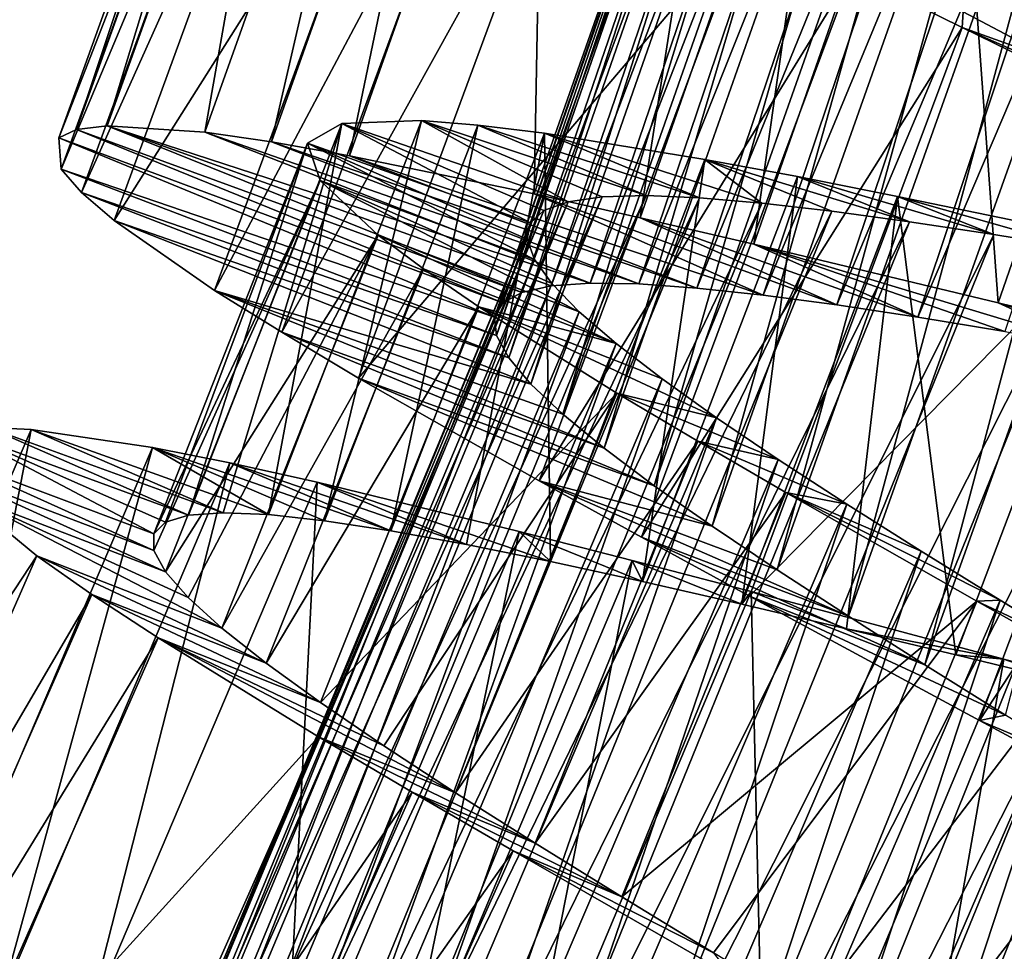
# Model space of a CAD drawing. Header units: millimetres. Extents: x -182 to 217, y -96 to 236.
# Tile 342 of 458: x 145.22 to 150.22, y -46.97 to -42.24. Entities that reach past the tile are written whole.
import ezdxf

# ---------------------------------------------------------------- set-up
doc = ezdxf.new("R2010")
doc.units = ezdxf.units.MM
doc.header["$LTSCALE"] = 52.148148
for name, color, linetype in [('964', 7, 'CONTINUOUS'), ('965', 7, 'CONTINUOUS'), ('966', 7, 'CONTINUOUS'), ('967', 7, 'CONTINUOUS'), ('968', 7, 'CONTINUOUS'), ('983', 7, 'CONTINUOUS'), ('984', 7, 'CONTINUOUS'), ('985', 7, 'CONTINUOUS'), ('986', 7, 'CONTINUOUS'), ('988', 7, 'CONTINUOUS')]:
    doc.layers.add(name, color=color, linetype=linetype)

msp = doc.modelspace()

# ---------------------------------------------------------------- linework, layer by layer
at = {"layer": '964', "color": 7, "linetype": 'CONTINUOUS', "true_color": 0xaaaaaa}
for points in [[(145.0608, -44.3122, 7.7282), (146.0779, -44.7582, 7.2067), (144.9048, -44.3273, 7.0412), (145.0608, -44.3122, 7.7282)], [(146.2531, -44.7456, 7.7946), (146.0779, -44.7582, 7.2067), (145.0608, -44.3122, 7.7282), (146.2531, -44.7456, 7.7946)], [(145.2787, -44.3222, 8.3954), (146.2531, -44.7456, 7.7946), (145.0608, -44.3122, 7.7282), (145.2787, -44.3222, 8.3954)], [(144.9048, -44.3273, 7.0412), (145.9015, -44.8534, 5.9998), (144.7856, -44.4347, 5.6529), (144.9048, -44.3273, 7.0412)], [(145.9602, -44.794, 6.605), (145.9015, -44.8534, 5.9998), (144.9048, -44.3273, 7.0412), (145.9602, -44.794, 6.605)], [(146.0779, -44.7582, 7.2067), (145.9602, -44.794, 6.605), (144.9048, -44.3273, 7.0412), (146.0779, -44.7582, 7.2067)], [(146.4834, -44.7554, 8.3599), (146.2531, -44.7456, 7.7946), (145.2787, -44.3222, 8.3954), (146.4834, -44.7554, 8.3599)], [(145.894, -44.4137, 9.6498), (146.4834, -44.7554, 8.3599), (145.2787, -44.3222, 8.3954), (145.894, -44.4137, 9.6498)], [(146.7681, -44.7866, 8.9002), (146.4834, -44.7554, 8.3599), (145.894, -44.4137, 9.6498), (146.7681, -44.7866, 8.9002)], [(147.1055, -44.838, 9.4113), (146.7681, -44.7866, 8.9002), (145.894, -44.4137, 9.6498), (147.1055, -44.838, 9.4113)], [(146.2878, -44.4927, 10.2287), (147.1055, -44.838, 9.4113), (145.894, -44.4137, 9.6498), (146.2878, -44.4927, 10.2287)], [(145.9015, -44.8534, 5.9998), (145.9017, -44.9369, 5.3948), (144.7856, -44.4347, 5.6529), (145.9015, -44.8534, 5.9998)], [(144.7856, -44.4347, 5.6529), (145.9017, -44.9369, 5.3948), (144.8224, -44.5281, 4.9588), (144.7856, -44.4347, 5.6529)], [(147.4894, -44.9076, 9.8831), (147.1055, -44.838, 9.4113), (146.2878, -44.4927, 10.2287), (147.4894, -44.9076, 9.8831)], [(146.7312, -44.5912, 10.7629), (147.4894, -44.9076, 9.8831), (146.2878, -44.4927, 10.2287), (146.7312, -44.5912, 10.7629)], [(145.9017, -44.9369, 5.3948), (145.9603, -45.045, 4.7932), (144.8224, -44.5281, 4.9588), (145.9017, -44.9369, 5.3948)], [(144.8224, -44.5281, 4.9588), (145.9603, -45.045, 4.7932), (144.9229, -44.6484, 4.2718), (144.8224, -44.5281, 4.9588)], [(147.9159, -44.9937, 10.3107), (147.4894, -44.9076, 9.8831), (146.7312, -44.5912, 10.7629), (147.9159, -44.9937, 10.3107)], [(147.7566, -44.8407, 11.6838), (147.9159, -44.9937, 10.3107), (146.7312, -44.5912, 10.7629), (147.7566, -44.8407, 11.6838)], [(146.0761, -45.1768, 4.2057), (146.2468, -45.3314, 3.6407), (144.9229, -44.6484, 4.2718), (146.0761, -45.1768, 4.2057)], [(144.9229, -44.6484, 4.2718), (146.2468, -45.3314, 3.6407), (145.307, -44.965, 2.9634), (144.9229, -44.6484, 4.2718)], [(145.9603, -45.045, 4.7932), (146.0761, -45.1768, 4.2057), (144.9229, -44.6484, 4.2718), (145.9603, -45.045, 4.7932)], [(148.3841, -45.0952, 10.6928), (147.9159, -44.9937, 10.3107), (147.7566, -44.8407, 11.6838), (148.3841, -45.0952, 10.6928)], [(148.3315, -44.9881, 12.0638), (148.3841, -45.0952, 10.6928), (147.7566, -44.8407, 11.6838), (148.3315, -44.9881, 12.0638)], [(146.2468, -45.3314, 3.6407), (146.4716, -45.5092, 3.1002), (145.307, -44.965, 2.9634), (146.2468, -45.3314, 3.6407)], [(145.307, -44.965, 2.9634), (146.4716, -45.5092, 3.1002), (145.5874, -45.1611, 2.3503), (145.307, -44.965, 2.9634)], [(148.8887, -45.2098, 11.0245), (148.3841, -45.0952, 10.6928), (148.3315, -44.9881, 12.0638), (148.8887, -45.2098, 11.0245)], [(148.936, -45.1464, 12.3818), (148.8887, -45.2098, 11.0245), (148.3315, -44.9881, 12.0638), (148.936, -45.1464, 12.3818)], [(146.4716, -45.5092, 3.1002), (146.7479, -45.7095, 2.5891), (145.5874, -45.1611, 2.3503), (146.4716, -45.5092, 3.1002)], [(145.5874, -45.1611, 2.3503), (146.7479, -45.7095, 2.5891), (145.9233, -45.3813, 1.7713), (145.5874, -45.1611, 2.3503)], [(149.4209, -45.3346, 11.2999), (148.8887, -45.2098, 11.0245), (148.936, -45.1464, 12.3818), (149.4209, -45.3346, 11.2999)], [(150.2194, -45.4886, 12.8242), (149.4209, -45.3346, 11.2999), (148.936, -45.1464, 12.3818), (150.2194, -45.4886, 12.8242)], [(149.9764, -45.4676, 11.5165), (149.4209, -45.3346, 11.2999), (150.2194, -45.4886, 12.8242), (149.9764, -45.4676, 11.5165)], [(147.0704, -45.9296, 2.1168), (147.4348, -46.1679, 1.6889), (145.9233, -45.3813, 1.7713), (147.0704, -45.9296, 2.1168)], [(145.9233, -45.3813, 1.7713), (147.4348, -46.1679, 1.6889), (146.7388, -45.8836, 0.7516), (145.9233, -45.3813, 1.7713)], [(146.7479, -45.7095, 2.5891), (147.0704, -45.9296, 2.1168), (145.9233, -45.3813, 1.7713), (146.7479, -45.7095, 2.5891)], [(150.5529, -45.6072, 11.6735), (149.9764, -45.4676, 11.5165), (150.2194, -45.4886, 12.8242), (150.5529, -45.6072, 11.6735)], [(150.8899, -45.6684, 12.9457), (150.5529, -45.6072, 11.6735), (150.2194, -45.4886, 12.8242), (150.8899, -45.6684, 12.9457)], [(147.4348, -46.1679, 1.6889), (147.8393, -46.4243, 1.3071), (146.7388, -45.8836, 0.7516), (147.4348, -46.1679, 1.6889)], [(146.7388, -45.8836, 0.7516), (147.8393, -46.4243, 1.3071), (147.2135, -46.1648, 0.3162), (146.7388, -45.8836, 0.7516)], [(147.8393, -46.4243, 1.3071), (148.2792, -46.697, 0.9753), (147.2135, -46.1648, 0.3162), (147.8393, -46.4243, 1.3071)], [(147.2135, -46.1648, 0.3162), (148.2792, -46.697, 0.9753), (147.7264, -46.4635, -0.0638), (147.2135, -46.1648, 0.3162)], [(148.2792, -46.697, 0.9753), (148.7452, -46.9815, 0.7002), (147.7264, -46.4635, -0.0638), (148.2792, -46.697, 0.9753)], [(147.7264, -46.4635, -0.0638), (148.7452, -46.9815, 0.7002), (148.8338, -47.0982, -0.6354), (147.7264, -46.4635, -0.0638)]]:
    msp.add_3dface(points, dxfattribs=at)
at = {"layer": '965', "color": 7, "linetype": 'CONTINUOUS', "true_color": 0xaaaaaa}
for points in [[(144.1197, -47.0206, 8.3954), (145.2787, -44.3222, 8.3954), (145.0608, -44.3122, 7.7282), (144.1197, -47.0206, 8.3954)], [(144.1197, -47.0206, 8.3954), (144.7308, -47.1365, 9.6498), (145.2787, -44.3222, 8.3954), (144.1197, -47.0206, 8.3954)], [(144.7308, -47.1365, 9.6498), (145.894, -44.4137, 9.6498), (145.2787, -44.3222, 8.3954), (144.7308, -47.1365, 9.6498)], [(144.7308, -47.1365, 9.6498), (145.1211, -47.2313, 10.2287), (145.894, -44.4137, 9.6498), (144.7308, -47.1365, 9.6498)], [(145.1211, -47.2313, 10.2287), (146.2878, -44.4927, 10.2287), (145.894, -44.4137, 9.6498), (145.1211, -47.2313, 10.2287)], [(145.1211, -47.2313, 10.2287), (145.5603, -47.3474, 10.7629), (146.2878, -44.4927, 10.2287), (145.1211, -47.2313, 10.2287)], [(145.5603, -47.3474, 10.7629), (146.7312, -44.5912, 10.7629), (146.2878, -44.4927, 10.2287), (145.5603, -47.3474, 10.7629)], [(145.5603, -47.3474, 10.7629), (146.5748, -47.6377, 11.6838), (146.7312, -44.5912, 10.7629), (145.5603, -47.3474, 10.7629)], [(146.5748, -47.6377, 11.6838), (147.7566, -44.8407, 11.6838), (146.7312, -44.5912, 10.7629), (146.5748, -47.6377, 11.6838)], [(143.7512, -47.3323, 4.2718), (144.9229, -44.6484, 4.2718), (145.307, -44.965, 2.9634), (143.7512, -47.3323, 4.2718)], [(146.5748, -47.6377, 11.6838), (147.1434, -47.808, 12.0638), (147.7566, -44.8407, 11.6838), (146.5748, -47.6377, 11.6838)], [(147.1434, -47.808, 12.0638), (148.3315, -44.9881, 12.0638), (147.7566, -44.8407, 11.6838), (147.1434, -47.808, 12.0638)], [(144.1222, -47.664, 2.9634), (143.7512, -47.3323, 4.2718), (145.307, -44.965, 2.9634), (144.1222, -47.664, 2.9634)], [(144.1222, -47.664, 2.9634), (145.307, -44.965, 2.9634), (145.5874, -45.1611, 2.3503), (144.1222, -47.664, 2.9634)], [(147.1434, -47.808, 12.0638), (147.7411, -47.9904, 12.3818), (148.3315, -44.9881, 12.0638), (147.1434, -47.808, 12.0638)], [(147.7411, -47.9904, 12.3818), (148.936, -45.1464, 12.3818), (148.3315, -44.9881, 12.0638), (147.7411, -47.9904, 12.3818)], [(144.3946, -47.8711, 2.3503), (144.1222, -47.664, 2.9634), (145.5874, -45.1611, 2.3503), (144.3946, -47.8711, 2.3503)], [(144.3946, -47.8711, 2.3503), (145.5874, -45.1611, 2.3503), (145.9233, -45.3813, 1.7713), (144.3946, -47.8711, 2.3503)], [(147.7411, -47.9904, 12.3818), (149.0098, -48.3835, 12.8242), (148.936, -45.1464, 12.3818), (147.7411, -47.9904, 12.3818)], [(149.0098, -48.3835, 12.8242), (150.2194, -45.4886, 12.8242), (148.936, -45.1464, 12.3818), (149.0098, -48.3835, 12.8242)], [(144.7215, -48.1046, 1.7713), (144.3946, -47.8711, 2.3503), (145.9233, -45.3813, 1.7713), (144.7215, -48.1046, 1.7713)], [(144.7215, -48.1046, 1.7713), (145.9233, -45.3813, 1.7713), (146.7388, -45.8836, 0.7516), (144.7215, -48.1046, 1.7713)], [(149.0098, -48.3835, 12.8242), (149.6726, -48.59, 12.9457), (150.2194, -45.4886, 12.8242), (149.0098, -48.3835, 12.8242)], [(149.6726, -48.59, 12.9457), (150.8899, -45.6684, 12.9457), (150.2194, -45.4886, 12.8242), (149.6726, -48.59, 12.9457)], [(149.6726, -48.59, 12.9457), (150.3407, -48.7978, 12.9979), (150.8899, -45.6684, 12.9457), (149.6726, -48.59, 12.9457)], [(145.5162, -48.6391, 0.7516), (144.7215, -48.1046, 1.7713), (146.7388, -45.8836, 0.7516), (145.5162, -48.6391, 0.7516)], [(145.5162, -48.6391, 0.7516), (146.7388, -45.8836, 0.7516), (147.2135, -46.1648, 0.3162), (145.5162, -48.6391, 0.7516)], [(145.9793, -48.939, 0.3162), (145.5162, -48.6391, 0.7516), (147.2135, -46.1648, 0.3162), (145.9793, -48.939, 0.3162)], [(145.9793, -48.939, 0.3162), (147.2135, -46.1648, 0.3162), (147.7264, -46.4635, -0.0638), (145.9793, -48.939, 0.3162)], [(146.4798, -49.258, -0.0638), (145.9793, -48.939, 0.3162), (147.7264, -46.4635, -0.0638), (146.4798, -49.258, -0.0638)], [(146.4798, -49.258, -0.0638), (147.7264, -46.4635, -0.0638), (148.8338, -47.0982, -0.6354), (146.4798, -49.258, -0.0638)]]:
    msp.add_3dface(points, dxfattribs=at)
at = {"layer": '966', "color": 7, "linetype": 'CONTINUOUS', "true_color": 0xaaaaaa}
for points in [[(145.5092, -42.7982, 7.0412), (145.4183, -42.841, 6.3471), (147.675, -43.6795, 6.3817), (145.5092, -42.7982, 7.0412)], [(145.6649, -42.7796, 7.7282), (145.5092, -42.7982, 7.0412), (147.7713, -43.6267, 6.8892), (145.6649, -42.7796, 7.7282)], [(147.7713, -43.6267, 6.8892), (145.5092, -42.7982, 7.0412), (147.675, -43.6795, 6.3817), (147.7713, -43.6267, 6.8892)], [(146.1615, -42.8126, 9.0366), (145.6649, -42.7796, 7.7282), (148.1178, -43.5795, 7.863), (146.1615, -42.8126, 9.0366)], [(148.1178, -43.5795, 7.863), (145.6649, -42.7796, 7.7282), (147.9196, -43.5936, 7.3858), (148.1178, -43.5795, 7.863)], [(147.9196, -43.5936, 7.3858), (145.6649, -42.7796, 7.7282), (147.7713, -43.6267, 6.8892), (147.9196, -43.5936, 7.3858)], [(146.5, -42.8623, 9.6497), (146.1615, -42.8126, 9.0366), (148.3654, -43.5835, 8.3181), (146.5, -42.8623, 9.6497)], [(148.3654, -43.5835, 8.3181), (146.1615, -42.8126, 9.0366), (148.1178, -43.5795, 7.863), (148.3654, -43.5835, 8.3181)], [(145.4183, -42.841, 6.3471), (145.4314, -43.0008, 4.9588), (147.632, -43.7519, 5.8728), (145.4183, -42.841, 6.3471)], [(147.675, -43.6795, 6.3817), (145.4183, -42.841, 6.3471), (147.632, -43.7519, 5.8728), (147.675, -43.6795, 6.3817)], [(146.8955, -42.9325, 10.2287), (146.5, -42.8623, 9.6497), (148.66, -43.6043, 8.7462), (146.8955, -42.9325, 10.2287)], [(148.66, -43.6043, 8.7462), (146.5, -42.8623, 9.6497), (148.3654, -43.5835, 8.3181), (148.66, -43.6043, 8.7462)], [(147.8335, -43.1263, 11.2484), (146.8955, -42.9325, 10.2287), (148.9964, -43.6404, 9.1391), (147.8335, -43.1263, 11.2484)], [(148.9964, -43.6404, 9.1391), (146.8955, -42.9325, 10.2287), (148.66, -43.6043, 8.7462), (148.9964, -43.6404, 9.1391)], [(145.4314, -43.0008, 4.9588), (145.5346, -43.1188, 4.2718), (147.6418, -43.845, 5.3641), (145.4314, -43.0008, 4.9588)], [(147.632, -43.7519, 5.8728), (145.4314, -43.0008, 4.9588), (147.6418, -43.845, 5.3641), (147.632, -43.7519, 5.8728)], [(145.5346, -43.1188, 4.2718), (145.7, -43.261, 3.6046), (147.7042, -43.959, 4.8604), (145.5346, -43.1188, 4.2718)], [(147.6418, -43.845, 5.3641), (145.5346, -43.1188, 4.2718), (147.7042, -43.959, 4.8604), (147.6418, -43.845, 5.3641)], [(148.3718, -43.2473, 11.6838), (147.8335, -43.1263, 11.2484), (149.3712, -43.6903, 9.4922), (148.3718, -43.2473, 11.6838)], [(149.3712, -43.6903, 9.4922), (147.8335, -43.1263, 11.2484), (148.9964, -43.6404, 9.1391), (149.3712, -43.6903, 9.4922)], [(145.7, -43.261, 3.6046), (146.2105, -43.6165, 2.3502), (147.8173, -44.0925, 4.373), (145.7, -43.261, 3.6046)], [(147.7042, -43.959, 4.8604), (145.7, -43.261, 3.6046), (147.8173, -44.0925, 4.373), (147.7042, -43.959, 4.8604)], [(148.9498, -43.3817, 12.0638), (148.3718, -43.2473, 11.6838), (149.7825, -43.7526, 9.8034), (148.9498, -43.3817, 12.0638)], [(149.7825, -43.7526, 9.8034), (148.3718, -43.2473, 11.6838), (149.3712, -43.6903, 9.4922), (149.7825, -43.7526, 9.8034)], [(150.191, -43.6794, 12.6354), (148.9498, -43.3817, 12.0638), (150.689, -43.9056, 10.2807), (150.191, -43.6794, 12.6354)], [(150.689, -43.9056, 10.2807), (148.9498, -43.3817, 12.0638), (150.2243, -43.8252, 10.0678), (150.689, -43.9056, 10.2807)], [(150.2243, -43.8252, 10.0678), (148.9498, -43.3817, 12.0638), (149.7825, -43.7526, 9.8034), (150.2243, -43.8252, 10.0678)], [(146.2105, -43.6165, 2.3502), (146.5512, -43.829, 1.7713), (148.1899, -44.4179, 3.4639), (146.2105, -43.6165, 2.3502)], [(147.8173, -44.0925, 4.373), (146.2105, -43.6165, 2.3502), (147.9796, -44.2453, 3.9067), (147.8173, -44.0925, 4.373)], [(147.9796, -44.2453, 3.9067), (146.2105, -43.6165, 2.3502), (148.1899, -44.4179, 3.4639), (147.9796, -44.2453, 3.9067)], [(150.8486, -43.8396, 12.8242), (150.191, -43.6794, 12.6354), (151.1738, -43.9924, 10.4408), (150.8486, -43.8396, 12.8242)], [(151.1738, -43.9924, 10.4408), (150.191, -43.6794, 12.6354), (150.689, -43.9056, 10.2807), (151.1738, -43.9924, 10.4408)], [(146.5512, -43.829, 1.7713), (146.9415, -44.0615, 1.2371), (148.4439, -44.6082, 3.0526), (146.5512, -43.829, 1.7713)], [(148.1899, -44.4179, 3.4639), (146.5512, -43.829, 1.7713), (148.4439, -44.6082, 3.0526), (148.1899, -44.4179, 3.4639)], [(146.9415, -44.0615, 1.2371), (147.8587, -44.5833, 0.3162), (148.7371, -44.8143, 2.6793), (146.9415, -44.0615, 1.2371)], [(148.4439, -44.6082, 3.0526), (146.9415, -44.0615, 1.2371), (148.7371, -44.8143, 2.6793), (148.4439, -44.6082, 3.0526)], [(147.8587, -44.5833, 0.3162), (148.3782, -44.8704, -0.0638), (149.4301, -45.2717, 2.0582), (147.8587, -44.5833, 0.3162)], [(148.7371, -44.8143, 2.6793), (147.8587, -44.5833, 0.3162), (149.0672, -45.0359, 2.3467), (148.7371, -44.8143, 2.6793)], [(149.0672, -45.0359, 2.3467), (147.8587, -44.5833, 0.3162), (149.4301, -45.2717, 2.0582), (149.0672, -45.0359, 2.3467)], [(148.3782, -44.8704, -0.0638), (148.9267, -45.1698, -0.3818), (149.8188, -45.5185, 1.8192), (148.3782, -44.8704, -0.0638)], [(149.4301, -45.2717, 2.0582), (148.3782, -44.8704, -0.0638), (149.8188, -45.5185, 1.8192), (149.4301, -45.2717, 2.0582)], [(148.9267, -45.1698, -0.3818), (150.0953, -45.8012, -0.8242), (150.2277, -45.7741, 1.6326), (148.9267, -45.1698, -0.3818)], [(149.8188, -45.5185, 1.8192), (148.9267, -45.1698, -0.3818), (150.2277, -45.7741, 1.6326), (149.8188, -45.5185, 1.8192)], [(150.2277, -45.7741, 1.6326), (150.0953, -45.8012, -0.8242), (150.6545, -46.0384, 1.4994), (150.2277, -45.7741, 1.6326)], [(150.0953, -45.8012, -0.8242), (150.7066, -46.1302, -0.9457), (150.6545, -46.0384, 1.4994), (150.0953, -45.8012, -0.8242)]]:
    msp.add_3dface(points, dxfattribs=at)
at = {"layer": '967', "color": 7, "linetype": 'CONTINUOUS', "true_color": 0xaaaaaa}
for points in [[(149.4478, -42.0035, -0.0638), (150.0137, -42.2019, 0.9755), (150.0079, -42.2807, -0.3818), (149.4478, -42.0035, -0.0638)], [(150.0137, -42.2019, 0.9755), (150.4973, -42.457, 0.7001), (150.0079, -42.2807, -0.3818), (150.0137, -42.2019, 0.9755)], [(150.4973, -42.457, 0.7001), (151.0036, -42.7212, 0.4835), (150.0079, -42.2807, -0.3818), (150.4973, -42.457, 0.7001)], [(150.0079, -42.2807, -0.3818), (151.0036, -42.7212, 0.4835), (151.2008, -42.8648, -0.8242), (150.0079, -42.2807, -0.3818)]]:
    msp.add_3dface(points, dxfattribs=at)
at = {"layer": '968', "color": 7, "linetype": 'CONTINUOUS', "true_color": 0xaaaaaa}
for points in [[(145.5092, -42.7982, 7.0412), (145.6649, -42.7796, 7.7282), (146.4983, -40.0477, 7.0412), (145.5092, -42.7982, 7.0412)], [(145.5092, -42.7982, 7.0412), (146.4983, -40.0477, 7.0412), (146.4092, -40.0941, 6.3471), (145.5092, -42.7982, 7.0412)], [(145.6649, -42.7796, 7.7282), (146.1615, -42.8126, 9.0366), (146.6531, -40.0229, 7.7282), (145.6649, -42.7796, 7.7282)], [(145.6649, -42.7796, 7.7282), (146.6531, -40.0229, 7.7282), (146.4983, -40.0477, 7.0412), (145.6649, -42.7796, 7.7282)], [(146.1615, -42.8126, 9.0366), (147.1506, -40.036, 9.0366), (146.6531, -40.0229, 7.7282), (146.1615, -42.8126, 9.0366)], [(146.1615, -42.8126, 9.0366), (146.5, -42.8623, 9.6497), (147.1506, -40.036, 9.0366), (146.1615, -42.8126, 9.0366)], [(146.5, -42.8623, 9.6497), (147.4909, -40.0721, 9.6497), (147.1506, -40.036, 9.0366), (146.5, -42.8623, 9.6497)], [(145.4183, -42.841, 6.3471), (145.5092, -42.7982, 7.0412), (146.4092, -40.0941, 6.3471), (145.4183, -42.841, 6.3471)], [(145.4183, -42.841, 6.3471), (146.4092, -40.0941, 6.3471), (146.4286, -40.2533, 4.9588), (145.4183, -42.841, 6.3471)], [(146.5, -42.8623, 9.6497), (146.8955, -42.9325, 10.2287), (147.4909, -40.0721, 9.6497), (146.5, -42.8623, 9.6497)], [(146.8955, -42.9325, 10.2287), (147.8889, -40.1264, 10.2287), (147.4909, -40.0721, 9.6497), (146.8955, -42.9325, 10.2287)], [(146.8955, -42.9325, 10.2287), (147.8335, -43.1263, 11.2484), (147.8889, -40.1264, 10.2287), (146.8955, -42.9325, 10.2287)], [(147.8335, -43.1263, 11.2484), (148.8338, -40.2826, 11.2484), (147.8889, -40.1264, 10.2287), (147.8335, -43.1263, 11.2484)], [(145.4314, -43.0008, 4.9588), (145.4183, -42.841, 6.3471), (146.4286, -40.2533, 4.9588), (145.4314, -43.0008, 4.9588)], [(145.4314, -43.0008, 4.9588), (146.4286, -40.2533, 4.9588), (146.5365, -40.3671, 4.2718), (145.4314, -43.0008, 4.9588)], [(147.8335, -43.1263, 11.2484), (148.3718, -43.2473, 11.6838), (148.8338, -40.2826, 11.2484), (147.8335, -43.1263, 11.2484)], [(148.3718, -43.2473, 11.6838), (149.3765, -40.3819, 11.6838), (148.8338, -40.2826, 11.2484), (148.3718, -43.2473, 11.6838)], [(145.5346, -43.1188, 4.2718), (145.4314, -43.0008, 4.9588), (146.5365, -40.3671, 4.2718), (145.5346, -43.1188, 4.2718)], [(145.5346, -43.1188, 4.2718), (146.5365, -40.3671, 4.2718), (146.7074, -40.5025, 3.6046), (145.5346, -43.1188, 4.2718)], [(148.3718, -43.2473, 11.6838), (148.9498, -43.3817, 12.0638), (149.3765, -40.3819, 11.6838), (148.3718, -43.2473, 11.6838)], [(148.9498, -43.3817, 12.0638), (149.9595, -40.4932, 12.0638), (149.3765, -40.3819, 11.6838), (148.9498, -43.3817, 12.0638)], [(145.7, -43.261, 3.6046), (145.5346, -43.1188, 4.2718), (146.7074, -40.5025, 3.6046), (145.7, -43.261, 3.6046)], [(145.7, -43.261, 3.6046), (146.7074, -40.5025, 3.6046), (147.2317, -40.8372, 2.3502), (145.7, -43.261, 3.6046)], [(148.9498, -43.3817, 12.0638), (150.191, -43.6794, 12.6354), (149.9595, -40.4932, 12.0638), (148.9498, -43.3817, 12.0638)], [(150.191, -43.6794, 12.6354), (151.2116, -40.741, 12.6354), (149.9595, -40.4932, 12.0638), (150.191, -43.6794, 12.6354)], [(150.191, -43.6794, 12.6354), (150.8486, -43.8396, 12.8242), (151.2116, -40.741, 12.6354), (150.191, -43.6794, 12.6354)], [(146.2105, -43.6165, 2.3502), (145.7, -43.261, 3.6046), (147.2317, -40.8372, 2.3502), (146.2105, -43.6165, 2.3502)], [(146.2105, -43.6165, 2.3502), (147.2317, -40.8372, 2.3502), (147.5807, -41.036, 1.7713), (146.2105, -43.6165, 2.3502)], [(146.5512, -43.829, 1.7713), (146.2105, -43.6165, 2.3502), (147.5807, -41.036, 1.7713), (146.5512, -43.829, 1.7713)], [(146.5512, -43.829, 1.7713), (147.5807, -41.036, 1.7713), (147.9799, -41.2527, 1.2371), (146.5512, -43.829, 1.7713)], [(146.9415, -44.0615, 1.2371), (146.5512, -43.829, 1.7713), (147.9799, -41.2527, 1.2371), (146.9415, -44.0615, 1.2371)], [(146.9415, -44.0615, 1.2371), (147.9799, -41.2527, 1.2371), (148.9173, -41.7374, 0.3162), (146.9415, -44.0615, 1.2371)], [(147.8587, -44.5833, 0.3162), (146.9415, -44.0615, 1.2371), (148.9173, -41.7374, 0.3162), (147.8587, -44.5833, 0.3162)], [(147.8587, -44.5833, 0.3162), (148.9173, -41.7374, 0.3162), (149.4478, -42.0035, -0.0638), (147.8587, -44.5833, 0.3162)], [(148.3782, -44.8704, -0.0638), (147.8587, -44.5833, 0.3162), (149.4478, -42.0035, -0.0638), (148.3782, -44.8704, -0.0638)], [(148.3782, -44.8704, -0.0638), (149.4478, -42.0035, -0.0638), (150.0079, -42.2807, -0.3818), (148.3782, -44.8704, -0.0638)], [(148.9267, -45.1698, -0.3818), (148.3782, -44.8704, -0.0638), (150.0079, -42.2807, -0.3818), (148.9267, -45.1698, -0.3818)], [(148.9267, -45.1698, -0.3818), (150.0079, -42.2807, -0.3818), (151.2008, -42.8648, -0.8242), (148.9267, -45.1698, -0.3818)], [(150.0953, -45.8012, -0.8242), (148.9267, -45.1698, -0.3818), (151.2008, -42.8648, -0.8242), (150.0953, -45.8012, -0.8242)], [(150.0953, -45.8012, -0.8242), (151.2008, -42.8648, -0.8242), (151.8247, -43.1692, -0.9457), (150.0953, -45.8012, -0.8242)], [(150.7066, -46.1302, -0.9457), (150.0953, -45.8012, -0.8242), (151.8247, -43.1692, -0.9457), (150.7066, -46.1302, -0.9457)]]:
    msp.add_3dface(points, dxfattribs=at)
at = {"layer": '983', "color": 7, "linetype": 'CONTINUOUS', "true_color": 0xaaaaaa}
for points in [[(146.1951, -47.9515, 7.627), (146.0206, -47.9641, 7.1396), (148.1791, -43.1414, 7.627), (146.1951, -47.9515, 7.627)], [(148.1791, -43.1414, 7.627), (146.0206, -47.9641, 7.1396), (148.0059, -43.166, 7.1396), (148.1791, -43.1414, 7.627)], [(146.4179, -47.9605, 8.0933), (146.1951, -47.9515, 7.627), (148.402, -43.1351, 8.0933), (146.4179, -47.9605, 8.0933)], [(148.402, -43.1351, 8.0933), (146.1951, -47.9515, 7.627), (148.1791, -43.1414, 7.627), (148.402, -43.1351, 8.0933)], [(148.6738, -43.146, 8.5361), (146.4179, -47.9605, 8.0933), (148.402, -43.1351, 8.0933), (148.6738, -43.146, 8.5361)], [(146.6883, -47.99, 8.5361), (146.4179, -47.9605, 8.0933), (148.6738, -43.146, 8.5361), (146.6883, -47.99, 8.5361)], [(148.9901, -43.1726, 8.9474), (146.6883, -47.99, 8.5361), (148.6738, -43.146, 8.5361), (148.9901, -43.1726, 8.9474)], [(145.8956, -47.9993, 6.6359), (145.8222, -48.0574, 6.1272), (147.8835, -43.2097, 6.6359), (145.8956, -47.9993, 6.6359)], [(147.8835, -43.2097, 6.6359), (145.8222, -48.0574, 6.1272), (147.8143, -43.2727, 6.1272), (147.8835, -43.2097, 6.6359)], [(146.0206, -47.9641, 7.1396), (145.8956, -47.9993, 6.6359), (148.0059, -43.166, 7.1396), (146.0206, -47.9641, 7.1396)], [(148.0059, -43.166, 7.1396), (145.8956, -47.9993, 6.6359), (147.8835, -43.2097, 6.6359), (148.0059, -43.166, 7.1396)], [(147.002, -48.0383, 8.9474), (146.6883, -47.99, 8.5361), (148.9901, -43.1726, 8.9474), (147.002, -48.0383, 8.9474)], [(149.3461, -43.2136, 9.3207), (147.002, -48.0383, 8.9474), (148.9901, -43.1726, 8.9474), (149.3461, -43.2136, 9.3207)], [(147.3544, -48.1036, 9.3207), (147.002, -48.0383, 8.9474), (149.3461, -43.2136, 9.3207), (147.3544, -48.1036, 9.3207)], [(149.74, -43.2674, 9.6533), (147.3544, -48.1036, 9.3207), (149.3461, -43.2136, 9.3207), (149.74, -43.2674, 9.6533)], [(145.8222, -48.0574, 6.1272), (145.8005, -48.1388, 5.6183), (147.8143, -43.2727, 6.1272), (145.8222, -48.0574, 6.1272)], [(147.8143, -43.2727, 6.1272), (145.8005, -48.1388, 5.6183), (147.7983, -43.3554, 5.6183), (147.8143, -43.2727, 6.1272)], [(147.7437, -48.1844, 9.6533), (147.3544, -48.1036, 9.3207), (149.74, -43.2674, 9.6533), (147.7437, -48.1844, 9.6533)], [(150.1679, -43.3325, 9.9418), (147.7437, -48.1844, 9.6533), (149.74, -43.2674, 9.6533), (150.1679, -43.3325, 9.9418)], [(145.8005, -48.1388, 5.6183), (145.8302, -48.2445, 5.1108), (147.7983, -43.3554, 5.6183), (145.8005, -48.1388, 5.6183)], [(147.7983, -43.3554, 5.6183), (145.8302, -48.2445, 5.1108), (147.8351, -43.4588, 5.1108), (147.7983, -43.3554, 5.6183)], [(148.1661, -48.2787, 9.9418), (147.7437, -48.1844, 9.6533), (150.1679, -43.3325, 9.9418), (148.1661, -48.2787, 9.9418)], [(150.6223, -43.4065, 10.1808), (148.1661, -48.2787, 9.9418), (150.1679, -43.3325, 9.9418), (150.6223, -43.4065, 10.1808)], [(148.6143, -48.3837, 10.1808), (148.1661, -48.2787, 9.9418), (150.6223, -43.4065, 10.1808), (148.6143, -48.3837, 10.1808)], [(151.0977, -43.4873, 10.3674), (148.6143, -48.3837, 10.1808), (150.6223, -43.4065, 10.1808), (151.0977, -43.4873, 10.3674)], [(145.8302, -48.2445, 5.1108), (145.9103, -48.3736, 4.6142), (147.8351, -43.4588, 5.1108), (145.8302, -48.2445, 5.1108)], [(147.8351, -43.4588, 5.1108), (145.9103, -48.3736, 4.6142), (147.9239, -43.5821, 4.6142), (147.8351, -43.4588, 5.1108)], [(149.0831, -48.497, 10.3674), (148.6143, -48.3837, 10.1808), (151.0977, -43.4873, 10.3674), (149.0831, -48.497, 10.3674)], [(151.5922, -43.5735, 10.5006), (149.0831, -48.497, 10.3674), (151.0977, -43.4873, 10.3674), (151.5922, -43.5735, 10.5006)], [(145.9103, -48.3736, 4.6142), (146.0389, -48.5251, 4.137), (147.9239, -43.5821, 4.6142), (145.9103, -48.3736, 4.6142)], [(147.9239, -43.5821, 4.6142), (146.0389, -48.5251, 4.137), (148.0627, -43.7244, 4.137), (147.9239, -43.5821, 4.6142)], [(149.5705, -48.617, 10.5006), (149.0831, -48.497, 10.3674), (151.5922, -43.5735, 10.5006), (149.5705, -48.617, 10.5006)], [(152.0987, -43.6628, 10.5785), (149.5705, -48.617, 10.5006), (151.5922, -43.5735, 10.5006), (152.0987, -43.6628, 10.5785)], [(150.0697, -48.7409, 10.5785), (149.5705, -48.617, 10.5006), (152.0987, -43.6628, 10.5785), (150.0697, -48.7409, 10.5785)], [(152.6071, -43.7522, 10.5995), (150.0697, -48.7409, 10.5785), (152.0987, -43.6628, 10.5785), (152.6071, -43.7522, 10.5995)], [(146.0389, -48.5251, 4.137), (146.215, -48.6992, 3.6819), (148.0627, -43.7244, 4.137), (146.0389, -48.5251, 4.137)], [(148.0627, -43.7244, 4.137), (146.215, -48.6992, 3.6819), (148.2503, -43.886, 3.6819), (148.0627, -43.7244, 4.137)], [(150.5707, -48.865, 10.5995), (150.0697, -48.7409, 10.5785), (152.6071, -43.7522, 10.5995), (150.5707, -48.865, 10.5995)], [(146.215, -48.6992, 3.6819), (146.4359, -48.8951, 3.2538), (148.2503, -43.886, 3.6819), (146.215, -48.6992, 3.6819)], [(148.2503, -43.886, 3.6819), (146.4359, -48.8951, 3.2538), (148.4842, -44.0663, 3.2538), (148.2503, -43.886, 3.6819)], [(146.4359, -48.8951, 3.2538), (146.6971, -49.1102, 2.8609), (148.4842, -44.0663, 3.2538), (146.4359, -48.8951, 3.2538)], [(148.4842, -44.0663, 3.2538), (146.6971, -49.1102, 2.8609), (148.7595, -44.2629, 2.8609), (148.4842, -44.0663, 3.2538)], [(146.6971, -49.1102, 2.8609), (146.995, -49.3431, 2.5078), (148.7595, -44.2629, 2.8609), (146.6971, -49.1102, 2.8609)], [(148.7595, -44.2629, 2.8609), (146.995, -49.3431, 2.5078), (149.0727, -44.4748, 2.5078), (148.7595, -44.2629, 2.8609)], [(146.995, -49.3431, 2.5078), (147.3273, -49.5934, 2.1966), (149.0727, -44.4748, 2.5078), (146.995, -49.3431, 2.5078)], [(149.0727, -44.4748, 2.5078), (147.3273, -49.5934, 2.1966), (149.4214, -44.7017, 2.1966), (149.0727, -44.4748, 2.5078)], [(147.3273, -49.5934, 2.1966), (147.6883, -49.8583, 1.9322), (149.4214, -44.7017, 2.1966), (147.3273, -49.5934, 2.1966)], [(149.4214, -44.7017, 2.1966), (147.6883, -49.8583, 1.9322), (149.7997, -44.9411, 1.9322), (149.4214, -44.7017, 2.1966)], [(147.6883, -49.8583, 1.9322), (148.0709, -50.1339, 1.7193), (149.7997, -44.9411, 1.9322), (147.6883, -49.8583, 1.9322)], [(149.7997, -44.9411, 1.9322), (148.0709, -50.1339, 1.7193), (150.2004, -45.1898, 1.7193), (149.7997, -44.9411, 1.9322)], [(148.0709, -50.1339, 1.7193), (148.4721, -50.4196, 1.5592), (150.2004, -45.1898, 1.7193), (148.0709, -50.1339, 1.7193)], [(150.2004, -45.1898, 1.7193), (148.4721, -50.4196, 1.5592), (150.6203, -45.4473, 1.5592), (150.2004, -45.1898, 1.7193)], [(148.4721, -50.4196, 1.5592), (148.8882, -50.714, 1.4534), (150.6203, -45.4473, 1.5592), (148.4721, -50.4196, 1.5592)], [(150.6203, -45.4473, 1.5592), (148.8882, -50.714, 1.4534), (151.0556, -45.7124, 1.4534), (150.6203, -45.4473, 1.5592)], [(148.8882, -50.714, 1.4534), (149.3095, -51.0116, 1.4039), (151.0556, -45.7124, 1.4534), (148.8882, -50.714, 1.4534)], [(151.0556, -45.7124, 1.4534), (149.3095, -51.0116, 1.4039), (151.4963, -45.9804, 1.4039), (151.0556, -45.7124, 1.4534)], [(149.3095, -51.0116, 1.4039), (149.7306, -51.3101, 1.4112), (151.4963, -45.9804, 1.4039), (149.3095, -51.0116, 1.4039)], [(151.4963, -45.9804, 1.4039), (149.7306, -51.3101, 1.4112), (151.937, -46.2492, 1.4112), (151.4963, -45.9804, 1.4039)], [(149.7306, -51.3101, 1.4112), (150.1501, -51.6095, 1.4754), (151.937, -46.2492, 1.4112), (149.7306, -51.3101, 1.4112)], [(151.937, -46.2492, 1.4112), (150.1501, -51.6095, 1.4754), (152.3761, -46.5191, 1.4754), (151.937, -46.2492, 1.4112)], [(150.1501, -51.6095, 1.4754), (150.5606, -51.9061, 1.5954), (152.3761, -46.5191, 1.4754), (150.1501, -51.6095, 1.4754)]]:
    msp.add_3dface(points, dxfattribs=at)
at = {"layer": '984', "color": 7, "linetype": 'CONTINUOUS', "true_color": 0xaaaaaa}
for points in [[(147.2612, -42.7536, 8.3599), (148.0059, -43.166, 7.1396), (146.856, -42.7681, 7.2067), (147.2612, -42.7536, 8.3599)], [(148.402, -43.1351, 8.0933), (148.1791, -43.1414, 7.627), (147.2612, -42.7536, 8.3599), (148.402, -43.1351, 8.0933)], [(147.5468, -42.7766, 8.9002), (148.402, -43.1351, 8.0933), (147.2612, -42.7536, 8.3599), (147.5468, -42.7766, 8.9002)], [(148.1791, -43.1414, 7.627), (148.0059, -43.166, 7.1396), (147.2612, -42.7536, 8.3599), (148.1791, -43.1414, 7.627)], [(146.856, -42.7681, 7.2067), (147.8143, -43.2727, 6.1272), (146.6824, -42.8683, 5.9998), (146.856, -42.7681, 7.2067)], [(148.0059, -43.166, 7.1396), (147.8835, -43.2097, 6.6359), (146.856, -42.7681, 7.2067), (148.0059, -43.166, 7.1396)], [(147.8835, -43.2097, 6.6359), (147.8143, -43.2727, 6.1272), (146.856, -42.7681, 7.2067), (147.8835, -43.2097, 6.6359)], [(148.6738, -43.146, 8.5361), (148.402, -43.1351, 8.0933), (147.5468, -42.7766, 8.9002), (148.6738, -43.146, 8.5361)], [(147.8855, -42.8183, 9.4113), (148.6738, -43.146, 8.5361), (147.5468, -42.7766, 8.9002), (147.8855, -42.8183, 9.4113)], [(148.9901, -43.1726, 8.9474), (148.6738, -43.146, 8.5361), (147.8855, -42.8183, 9.4113), (148.9901, -43.1726, 8.9474)], [(148.7, -42.9507, 10.3107), (148.9901, -43.1726, 8.9474), (147.8855, -42.8183, 9.4113), (148.7, -42.9507, 10.3107)], [(147.8143, -43.2727, 6.1272), (147.7983, -43.3554, 5.6183), (146.6824, -42.8683, 5.9998), (147.8143, -43.2727, 6.1272)], [(147.7983, -43.3554, 5.6183), (147.8351, -43.4588, 5.1108), (146.6824, -42.8683, 5.9998), (147.7983, -43.3554, 5.6183)], [(146.6824, -42.8683, 5.9998), (147.8351, -43.4588, 5.1108), (146.7468, -43.0581, 4.7932), (146.6824, -42.8683, 5.9998)], [(149.74, -43.2674, 9.6533), (149.3461, -43.2136, 9.3207), (148.7, -42.9507, 10.3107), (149.74, -43.2674, 9.6533)], [(149.171, -43.0386, 10.6928), (149.74, -43.2674, 9.6533), (148.7, -42.9507, 10.3107), (149.171, -43.0386, 10.6928)], [(149.3461, -43.2136, 9.3207), (148.9901, -43.1726, 8.9474), (148.7, -42.9507, 10.3107), (149.3461, -43.2136, 9.3207)], [(147.8351, -43.4588, 5.1108), (147.9239, -43.5821, 4.6142), (146.7468, -43.0581, 4.7932), (147.8351, -43.4588, 5.1108)], [(147.9239, -43.5821, 4.6142), (148.0627, -43.7244, 4.137), (146.7468, -43.0581, 4.7932), (147.9239, -43.5821, 4.6142)], [(146.7468, -43.0581, 4.7932), (148.0627, -43.7244, 4.137), (147.0414, -43.3362, 3.6407), (146.7468, -43.0581, 4.7932)], [(150.1679, -43.3325, 9.9418), (149.74, -43.2674, 9.6533), (149.171, -43.0386, 10.6928), (150.1679, -43.3325, 9.9418)], [(149.6786, -43.1387, 11.0245), (150.1679, -43.3325, 9.9418), (149.171, -43.0386, 10.6928), (149.6786, -43.1387, 11.0245)], [(150.6223, -43.4065, 10.1808), (150.1679, -43.3325, 9.9418), (149.6786, -43.1387, 11.0245), (150.6223, -43.4065, 10.1808)], [(150.7733, -43.3651, 11.5165), (150.6223, -43.4065, 10.1808), (149.6786, -43.1387, 11.0245), (150.7733, -43.3651, 11.5165)], [(148.0627, -43.7244, 4.137), (148.2503, -43.886, 3.6819), (147.0414, -43.3362, 3.6407), (148.0627, -43.7244, 4.137)], [(147.0414, -43.3362, 3.6407), (148.2503, -43.886, 3.6819), (147.2711, -43.5074, 3.1002), (147.0414, -43.3362, 3.6407)], [(147.2711, -43.5074, 3.1002), (148.2503, -43.886, 3.6819), (147.553, -43.6997, 2.5891), (147.2711, -43.5074, 3.1002)], [(148.2503, -43.886, 3.6819), (148.4842, -44.0663, 3.2538), (147.553, -43.6997, 2.5891), (148.2503, -43.886, 3.6819)], [(148.4842, -44.0663, 3.2538), (148.7595, -44.2629, 2.8609), (147.553, -43.6997, 2.5891), (148.4842, -44.0663, 3.2538)], [(147.553, -43.6997, 2.5891), (148.7595, -44.2629, 2.8609), (148.2529, -44.1382, 1.6889), (147.553, -43.6997, 2.5891)], [(148.7595, -44.2629, 2.8609), (149.0727, -44.4748, 2.5078), (148.2529, -44.1382, 1.6889), (148.7595, -44.2629, 2.8609)], [(148.2529, -44.1382, 1.6889), (149.0727, -44.4748, 2.5078), (148.6646, -44.3829, 1.3071), (148.2529, -44.1382, 1.6889)], [(149.0727, -44.4748, 2.5078), (149.4214, -44.7017, 2.1966), (148.6646, -44.3829, 1.3071), (149.0727, -44.4748, 2.5078)], [(148.6646, -44.3829, 1.3071), (149.4214, -44.7017, 2.1966), (149.1121, -44.6428, 0.9753), (148.6646, -44.3829, 1.3071)], [(149.4214, -44.7017, 2.1966), (149.7997, -44.9411, 1.9322), (149.1121, -44.6428, 0.9753), (149.4214, -44.7017, 2.1966)], [(149.7997, -44.9411, 1.9322), (150.2004, -45.1898, 1.7193), (149.1121, -44.6428, 0.9753), (149.7997, -44.9411, 1.9322)], [(149.1121, -44.6428, 0.9753), (150.2004, -45.1898, 1.7193), (150.0829, -45.1947, 0.4838), (149.1121, -44.6428, 0.9753)], [(150.2004, -45.1898, 1.7193), (150.6203, -45.4473, 1.5592), (150.0829, -45.1947, 0.4838), (150.2004, -45.1898, 1.7193)], [(150.0829, -45.1947, 0.4838), (150.6203, -45.4473, 1.5592), (150.6002, -45.4854, 0.3267), (150.0829, -45.1947, 0.4838)]]:
    msp.add_3dface(points, dxfattribs=at)
at = {"layer": '985', "color": 7, "linetype": 'CONTINUOUS', "true_color": 0xaaaaaa}
for points in [[(146.4834, -44.7554, 8.3599), (146.7681, -44.7866, 8.9002), (147.2612, -42.7536, 8.3599), (146.4834, -44.7554, 8.3599)], [(146.4834, -44.7554, 8.3599), (147.2612, -42.7536, 8.3599), (146.856, -42.7681, 7.2067), (146.4834, -44.7554, 8.3599)], [(146.7681, -44.7866, 8.9002), (147.5468, -42.7766, 8.9002), (147.2612, -42.7536, 8.3599), (146.7681, -44.7866, 8.9002)], [(146.0779, -44.7582, 7.2067), (146.2531, -44.7456, 7.7946), (146.856, -42.7681, 7.2067), (146.0779, -44.7582, 7.2067)], [(146.0779, -44.7582, 7.2067), (146.856, -42.7681, 7.2067), (146.6824, -42.8683, 5.9998), (146.0779, -44.7582, 7.2067)], [(146.2531, -44.7456, 7.7946), (146.4834, -44.7554, 8.3599), (146.856, -42.7681, 7.2067), (146.2531, -44.7456, 7.7946)], [(146.7681, -44.7866, 8.9002), (147.1055, -44.838, 9.4113), (147.5468, -42.7766, 8.9002), (146.7681, -44.7866, 8.9002)], [(147.1055, -44.838, 9.4113), (147.8855, -42.8183, 9.4113), (147.5468, -42.7766, 8.9002), (147.1055, -44.838, 9.4113)], [(147.1055, -44.838, 9.4113), (147.4894, -44.9076, 9.8831), (147.8855, -42.8183, 9.4113), (147.1055, -44.838, 9.4113)], [(147.4894, -44.9076, 9.8831), (147.9159, -44.9937, 10.3107), (147.8855, -42.8183, 9.4113), (147.4894, -44.9076, 9.8831)], [(147.9159, -44.9937, 10.3107), (148.7, -42.9507, 10.3107), (147.8855, -42.8183, 9.4113), (147.9159, -44.9937, 10.3107)], [(145.9015, -44.8534, 5.9998), (145.9602, -44.794, 6.605), (146.6824, -42.8683, 5.9998), (145.9015, -44.8534, 5.9998)], [(145.9015, -44.8534, 5.9998), (146.6824, -42.8683, 5.9998), (146.7468, -43.0581, 4.7932), (145.9015, -44.8534, 5.9998)], [(145.9602, -44.794, 6.605), (146.0779, -44.7582, 7.2067), (146.6824, -42.8683, 5.9998), (145.9602, -44.794, 6.605)], [(147.9159, -44.9937, 10.3107), (148.3841, -45.0952, 10.6928), (148.7, -42.9507, 10.3107), (147.9159, -44.9937, 10.3107)], [(148.3841, -45.0952, 10.6928), (149.171, -43.0386, 10.6928), (148.7, -42.9507, 10.3107), (148.3841, -45.0952, 10.6928)], [(145.9017, -44.9369, 5.3948), (145.9015, -44.8534, 5.9998), (146.7468, -43.0581, 4.7932), (145.9017, -44.9369, 5.3948)], [(145.9603, -45.045, 4.7932), (145.9017, -44.9369, 5.3948), (146.7468, -43.0581, 4.7932), (145.9603, -45.045, 4.7932)], [(145.9603, -45.045, 4.7932), (146.7468, -43.0581, 4.7932), (147.0414, -43.3362, 3.6407), (145.9603, -45.045, 4.7932)], [(148.3841, -45.0952, 10.6928), (148.8887, -45.2098, 11.0245), (149.171, -43.0386, 10.6928), (148.3841, -45.0952, 10.6928)], [(148.8887, -45.2098, 11.0245), (149.6786, -43.1387, 11.0245), (149.171, -43.0386, 10.6928), (148.8887, -45.2098, 11.0245)], [(148.8887, -45.2098, 11.0245), (149.4209, -45.3346, 11.2999), (149.6786, -43.1387, 11.0245), (148.8887, -45.2098, 11.0245)], [(149.4209, -45.3346, 11.2999), (149.9764, -45.4676, 11.5165), (149.6786, -43.1387, 11.0245), (149.4209, -45.3346, 11.2999)], [(149.9764, -45.4676, 11.5165), (150.7733, -43.3651, 11.5165), (149.6786, -43.1387, 11.0245), (149.9764, -45.4676, 11.5165)], [(146.0761, -45.1768, 4.2057), (145.9603, -45.045, 4.7932), (147.0414, -43.3362, 3.6407), (146.0761, -45.1768, 4.2057)], [(146.2468, -45.3314, 3.6407), (146.0761, -45.1768, 4.2057), (147.0414, -43.3362, 3.6407), (146.2468, -45.3314, 3.6407)], [(146.2468, -45.3314, 3.6407), (147.0414, -43.3362, 3.6407), (147.2711, -43.5074, 3.1002), (146.2468, -45.3314, 3.6407)], [(149.9764, -45.4676, 11.5165), (150.5529, -45.6072, 11.6735), (150.7733, -43.3651, 11.5165), (149.9764, -45.4676, 11.5165)], [(146.4716, -45.5092, 3.1002), (146.2468, -45.3314, 3.6407), (147.2711, -43.5074, 3.1002), (146.4716, -45.5092, 3.1002)], [(146.4716, -45.5092, 3.1002), (147.2711, -43.5074, 3.1002), (147.553, -43.6997, 2.5891), (146.4716, -45.5092, 3.1002)], [(146.7479, -45.7095, 2.5891), (146.4716, -45.5092, 3.1002), (147.553, -43.6997, 2.5891), (146.7479, -45.7095, 2.5891)], [(146.7479, -45.7095, 2.5891), (147.553, -43.6997, 2.5891), (148.2529, -44.1382, 1.6889), (146.7479, -45.7095, 2.5891)], [(147.0704, -45.9296, 2.1168), (146.7479, -45.7095, 2.5891), (148.2529, -44.1382, 1.6889), (147.0704, -45.9296, 2.1168)], [(147.4348, -46.1679, 1.6889), (147.0704, -45.9296, 2.1168), (148.2529, -44.1382, 1.6889), (147.4348, -46.1679, 1.6889)], [(147.4348, -46.1679, 1.6889), (148.2529, -44.1382, 1.6889), (148.6646, -44.3829, 1.3071), (147.4348, -46.1679, 1.6889)], [(147.8393, -46.4243, 1.3071), (147.4348, -46.1679, 1.6889), (148.6646, -44.3829, 1.3071), (147.8393, -46.4243, 1.3071)], [(147.8393, -46.4243, 1.3071), (148.6646, -44.3829, 1.3071), (149.1121, -44.6428, 0.9753), (147.8393, -46.4243, 1.3071)], [(148.2792, -46.697, 0.9753), (147.8393, -46.4243, 1.3071), (149.1121, -44.6428, 0.9753), (148.2792, -46.697, 0.9753)], [(148.2792, -46.697, 0.9753), (149.1121, -44.6428, 0.9753), (150.0829, -45.1947, 0.4838), (148.2792, -46.697, 0.9753)], [(148.7452, -46.9815, 0.7002), (148.2792, -46.697, 0.9753), (150.0829, -45.1947, 0.4838), (148.7452, -46.9815, 0.7002)], [(149.2337, -47.2765, 0.4838), (148.7452, -46.9815, 0.7002), (150.0829, -45.1947, 0.4838), (149.2337, -47.2765, 0.4838)], [(149.2337, -47.2765, 0.4838), (150.0829, -45.1947, 0.4838), (150.6002, -45.4854, 0.3267), (149.2337, -47.2765, 0.4838)], [(149.7424, -47.582, 0.3267), (149.2337, -47.2765, 0.4838), (150.6002, -45.4854, 0.3267), (149.7424, -47.582, 0.3267)], [(149.7424, -47.582, 0.3267), (150.6002, -45.4854, 0.3267), (151.1297, -45.7823, 0.2316), (149.7424, -47.582, 0.3267)], [(150.2632, -47.894, 0.2316), (149.7424, -47.582, 0.3267), (151.1297, -45.7823, 0.2316), (150.2632, -47.894, 0.2316)]]:
    msp.add_3dface(points, dxfattribs=at)
at = {"layer": '986', "color": 7, "linetype": 'CONTINUOUS', "true_color": 0xaaaaaa}
for points in [[(148.1178, -43.5795, 7.863), (147.9196, -43.5936, 7.3858), (149.7969, -38.6477, 7.863), (148.1178, -43.5795, 7.863)], [(149.7969, -38.6477, 7.863), (147.9196, -43.5936, 7.3858), (149.6001, -38.6754, 7.3858), (149.7969, -38.6477, 7.863)], [(148.3654, -43.5835, 8.3181), (148.1178, -43.5795, 7.863), (150.0442, -38.6346, 8.3181), (148.3654, -43.5835, 8.3181)], [(150.0442, -38.6346, 8.3181), (148.1178, -43.5795, 7.863), (149.7969, -38.6477, 7.863), (150.0442, -38.6346, 8.3181)], [(150.3395, -38.6351, 8.7462), (148.3654, -43.5835, 8.3181), (150.0442, -38.6346, 8.3181), (150.3395, -38.6351, 8.7462)], [(148.66, -43.6043, 8.7462), (148.3654, -43.5835, 8.3181), (150.3395, -38.6351, 8.7462), (148.66, -43.6043, 8.7462)], [(150.6776, -38.648, 9.1391), (148.66, -43.6043, 8.7462), (150.3395, -38.6351, 8.7462), (150.6776, -38.648, 9.1391)], [(148.9964, -43.6404, 9.1391), (148.66, -43.6043, 8.7462), (150.6776, -38.648, 9.1391), (148.9964, -43.6404, 9.1391)], [(151.055, -38.6721, 9.4922), (148.9964, -43.6404, 9.1391), (150.6776, -38.648, 9.1391), (151.055, -38.6721, 9.4922)], [(147.9196, -43.5936, 7.3858), (147.7713, -43.6267, 6.8892), (149.6001, -38.6754, 7.3858), (147.9196, -43.5936, 7.3858)], [(149.6001, -38.6754, 7.3858), (147.7713, -43.6267, 6.8892), (149.4544, -38.7186, 6.8892), (149.6001, -38.6754, 7.3858)], [(149.3712, -43.6903, 9.4922), (148.9964, -43.6404, 9.1391), (151.055, -38.6721, 9.4922), (149.3712, -43.6903, 9.4922)], [(151.4695, -38.706, 9.8034), (149.3712, -43.6903, 9.4922), (151.055, -38.6721, 9.4922), (151.4695, -38.706, 9.8034)], [(149.7825, -43.7526, 9.8034), (149.3712, -43.6903, 9.4922), (151.4695, -38.706, 9.8034), (149.7825, -43.7526, 9.8034)], [(151.9153, -38.748, 10.0678), (149.7825, -43.7526, 9.8034), (151.4695, -38.706, 9.8034), (151.9153, -38.748, 10.0678)], [(147.7713, -43.6267, 6.8892), (147.675, -43.6795, 6.3817), (149.4544, -38.7186, 6.8892), (147.7713, -43.6267, 6.8892)], [(149.4544, -38.7186, 6.8892), (147.675, -43.6795, 6.3817), (149.362, -38.7778, 6.3817), (149.4544, -38.7186, 6.8892)], [(150.2243, -43.8252, 10.0678), (149.7825, -43.7526, 9.8034), (151.9153, -38.748, 10.0678), (150.2243, -43.8252, 10.0678)], [(147.675, -43.6795, 6.3817), (147.632, -43.7519, 5.8728), (149.362, -38.7778, 6.3817), (147.675, -43.6795, 6.3817)], [(149.362, -38.7778, 6.3817), (147.632, -43.7519, 5.8728), (149.3241, -38.8531, 5.8728), (149.362, -38.7778, 6.3817)], [(147.632, -43.7519, 5.8728), (147.6418, -43.845, 5.3641), (149.3241, -38.8531, 5.8728), (147.632, -43.7519, 5.8728)], [(149.3241, -38.8531, 5.8728), (147.6418, -43.845, 5.3641), (149.3403, -38.9452, 5.3641), (149.3241, -38.8531, 5.8728)], [(147.6418, -43.845, 5.3641), (147.7042, -43.959, 4.8604), (149.3403, -38.9452, 5.3641), (147.6418, -43.845, 5.3641)], [(149.3403, -38.9452, 5.3641), (147.7042, -43.959, 4.8604), (149.4103, -39.0547, 4.8604), (149.3403, -38.9452, 5.3641)], [(147.7042, -43.959, 4.8604), (147.8173, -44.0925, 4.373), (149.4103, -39.0547, 4.8604), (147.7042, -43.959, 4.8604)], [(149.4103, -39.0547, 4.8604), (147.8173, -44.0925, 4.373), (149.5323, -39.1801, 4.373), (149.4103, -39.0547, 4.8604)], [(147.8173, -44.0925, 4.373), (147.9796, -44.2453, 3.9067), (149.5323, -39.1801, 4.373), (147.8173, -44.0925, 4.373)], [(149.5323, -39.1801, 4.373), (147.9796, -44.2453, 3.9067), (149.7048, -39.3214, 3.9067), (149.5323, -39.1801, 4.373)], [(147.9796, -44.2453, 3.9067), (148.1899, -44.4179, 3.4639), (149.7048, -39.3214, 3.9067), (147.9796, -44.2453, 3.9067)], [(149.7048, -39.3214, 3.9067), (148.1899, -44.4179, 3.4639), (149.9264, -39.4791, 3.4639), (149.7048, -39.3214, 3.9067)], [(148.1899, -44.4179, 3.4639), (148.4439, -44.6082, 3.0526), (149.9264, -39.4791, 3.4639), (148.1899, -44.4179, 3.4639)], [(149.9264, -39.4791, 3.4639), (148.4439, -44.6082, 3.0526), (150.1929, -39.6515, 3.0526), (149.9264, -39.4791, 3.4639)], [(148.4439, -44.6082, 3.0526), (148.7371, -44.8143, 2.6793), (150.1929, -39.6515, 3.0526), (148.4439, -44.6082, 3.0526)], [(150.1929, -39.6515, 3.0526), (148.7371, -44.8143, 2.6793), (150.4996, -39.837, 2.6793), (150.1929, -39.6515, 3.0526)], [(148.7371, -44.8143, 2.6793), (149.0672, -45.0359, 2.3467), (150.4996, -39.837, 2.6793), (148.7371, -44.8143, 2.6793)], [(150.4996, -39.837, 2.6793), (149.0672, -45.0359, 2.3467), (150.8441, -40.0354, 2.3467), (150.4996, -39.837, 2.6793)], [(149.0672, -45.0359, 2.3467), (149.4301, -45.2717, 2.0582), (150.8441, -40.0354, 2.3467), (149.0672, -45.0359, 2.3467)], [(150.8441, -40.0354, 2.3467), (149.4301, -45.2717, 2.0582), (151.2224, -40.2457, 2.0582), (150.8441, -40.0354, 2.3467)], [(149.4301, -45.2717, 2.0582), (149.8188, -45.5185, 1.8192), (151.2224, -40.2457, 2.0582), (149.4301, -45.2717, 2.0582)], [(151.2224, -40.2457, 2.0582), (149.8188, -45.5185, 1.8192), (151.627, -40.4652, 1.8192), (151.2224, -40.2457, 2.0582)], [(149.8188, -45.5185, 1.8192), (150.2277, -45.7741, 1.6326), (151.627, -40.4652, 1.8192), (149.8188, -45.5185, 1.8192)]]:
    msp.add_3dface(points, dxfattribs=at)
at = {"layer": '988', "color": 7, "linetype": 'CONTINUOUS', "true_color": 0xaaaaaa}
msp.add_3dface([(150.4973, -42.457, 0.7001), (150.0137, -42.2019, 0.9755), (151.7212, -40.5903, 0.4835), (150.4973, -42.457, 0.7001)], dxfattribs=at)

doc.saveas('drawing.dxf')
